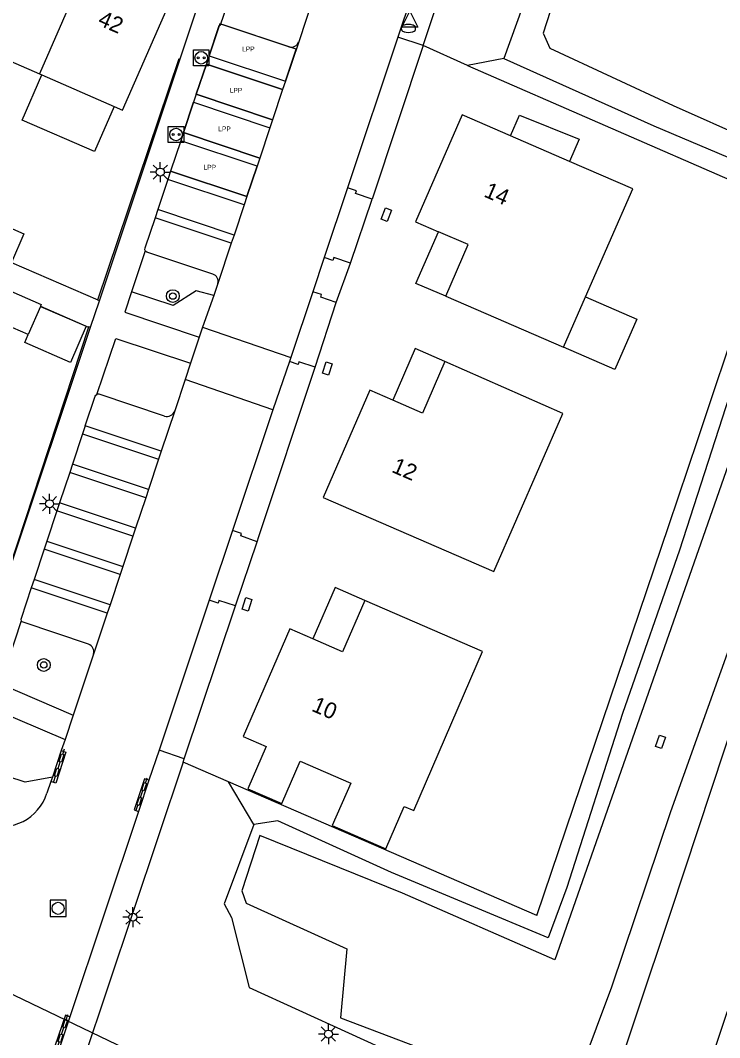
# Model space of a CAD drawing. Extents: x 136000 to 141014, y 402000 to 403500.
# Drawn here: x 138821.2 to 138864.9, y 402842.4 to 402905.9 of the extents above; entities that cross this region are included whole.
import ezdxf

# ---------------------------------------------------------------- set-up
doc = ezdxf.new("R2010")
doc.units = 0
for name, color, linetype in [('bp-grn-parkeervak', 7, 'Continuous'), ('gg-afsc-hekwerk', 7, 'Continuous'), ('gg-afsc-muur', 7, 'Continuous'), ('gg-anno-huisnummerreeks BGT', 7, 'Continuous'), ('gg-bbg-bijgebouw', 7, 'Continuous'), ('gg-bbg-hoofdgebouw', 7, 'Continuous'), ('gg-bbg-luifel en loopbrug', 7, 'Continuous'), ('gg-bbg-tussenscheiding', 7, 'Continuous'), ('gg-knt-verharding', 7, 'Continuous'), ('gg-knt-verharding nz', 7, 'Continuous'), ('gg-kntw-bovenkant insteek waterloop', 7, 'Continuous'), ('gg-kntw-waterlijn', 7, 'Continuous'), ('gg-kwrk-duiker nz buis', 7, 'Continuous'), ('gt-grn-afwateringsgoot', 7, 'Continuous'), ('gt-grn-groengrens', 7, 'Continuous'), ('gt-symb-afwateringsgoot', 7, 'Continuous'), ('gt-symb-boom', 7, 'Continuous'), ('gt-symb-brandkraan', 7, 'Continuous'), ('gt-symb-kolk center center', 7, 'Continuous'), ('gt-symb-laadpunt elektrisch vervoer', 7, 'Continuous'), ('gt-symb-lichtmast', 7, 'Continuous'), ('gt-symb-rioolschacht', 7, 'Continuous'), ('gt-symb-waterafsluiter', 7, 'Continuous'), ('kenmerkpunt laadpunt parkeerplaats', 7, 'Continuous')]:
    doc.layers.add(name, color=color, linetype=linetype)

# ---------------------------------------------------------------- blocks, each defined once
blk = doc.blocks.new('gt0-KOLKCC')
at = {"layer": 'gt-symb-kolk center center'}
blk.add_lwpolyline([(-0.375, 0.2), (0.375, 0.2), (0.375, -0.2), (-0.375, -0.2)], close=True, dxfattribs=at)
blk = doc.blocks.new('gt0-BR')
at = {"layer": 'gt-symb-brandkraan'}
for centre, radius, start, end in [((-0.244, 0), 0.206, 107.56694, 252.43307), ((0.599, -2.664), 3, 106.89205, 107.56694), ((0, -0.691), 0.938, 73.10799, 106.89205), ((-0.599, -2.664), 3, 72.43309, 73.10799), ((0.244, 0), 0.206, 287.56695, 72.43309), ((0.599, 2.664), 3, 252.43307, 253.10797), ((0, 0.691), 0.938, 253.10797, 286.89206), ((-0.599, 2.664), 3, 286.89206, 287.56695)]:
    blk.add_arc(centre, radius, start, end, dxfattribs=at)
blk = doc.blocks.new('gt0-WAFSL')
at = {"layer": 'gt-symb-waterafsluiter'}
for p, q in [((-0.5, -0.333), (0, 0.667)), ((0, 0.667), (0.5, -0.333)), ((0.5, -0.333), (-0.5, -0.333))]:
    blk.add_line(p, q, dxfattribs=at)
blk = doc.blocks.new('gt0-LMAST')
at = {"layer": 'gt-symb-lichtmast'}
for p, q in [((-0.182, 0.173), (-0.447, 0.438)), ((-0.005, 0.246), (-0.005, 0.621)), ((0.172, 0.173), (0.437, 0.438)), ((-0.255, -0.004), (-0.63, -0.004)), ((-0.182, -0.181), (-0.447, -0.446)), ((-0.005, -0.254), (-0.005, -0.629)), ((0.437, -0.446), (0.172, -0.181)), ((0.245, -0.004), (0.62, -0.004))]:
    blk.add_line(p, q, dxfattribs=at)
blk.add_circle((-0.005, -0.004), 0.25, dxfattribs=at)
blk = doc.blocks.new('gt0-LEV')
at = {"layer": 'gt-symb-laadpunt elektrisch vervoer'}
blk.add_lwpolyline([(-0.486, 0.501), (0.486, 0.501), (0.486, -0.499), (-0.486, -0.499)], close=True, dxfattribs=at)
for centre, radius in [((0, 0), 0.393), ((-0.186, 0), 0.0566), ((0.186, 0), 0.0566)]:
    blk.add_circle(centre, radius, dxfattribs=at)
blk = doc.blocks.new('gt0-AFWGT_1')
at = {"layer": 'gt-symb-afwateringsgoot'}
for p, q in [((-1.076, 0), (-0.726, 0)), ((-0.225, 0), (0.225, 0)), ((0.725, 0), (1.075, 0))]:
    blk.add_line(p, q, dxfattribs=at)
for points in [[(-0.726, 0.075), (-0.225, 0.075), (-0.225, -0.075), (-0.726, -0.075)], [(0.225, 0.075), (0.725, 0.075), (0.725, -0.075), (0.225, -0.075)]]:
    blk.add_lwpolyline(points, close=True, dxfattribs=at)
blk = doc.blocks.new('gt0-BOOM')
at = {"layer": 'gt-symb-boom'}
for radius in [0.4, 0.2]:
    blk.add_circle((0, 0), radius, dxfattribs=at)
blk = doc.blocks.new('gt0-RS')
at = {"layer": 'gt-symb-rioolschacht'}
blk.add_lwpolyline([(-0.5, -0.5), (0.5, -0.5), (0.5, 0.5), (-0.5, 0.5)], close=True, dxfattribs=at)
blk.add_circle((0, 0), 0.375, dxfattribs=at)

msp = doc.modelspace()

# ---------------------------------------------------------------- linework, layer by layer
at = {"layer": 'bp-grn-parkeervak'}
for points in [[(138833.68, 402905.648), (138833.011, 402903.645), (138837.771, 402902.054), (138838.439, 402904.052), (138833.68, 402905.648)], [(138832.839, 402903.129), (138837.599, 402901.54), (138836.97, 402899.658), (138832.211, 402901.248), (138832.839, 402903.129)], [(138832.042, 402900.744), (138836.802, 402899.154), (138836.171, 402897.267), (138831.413, 402898.857), (138832.042, 402900.744)], [(138830.609, 402896.45), (138835.367, 402894.861), (138836.002, 402896.76), (138831.243, 402898.349), (138830.609, 402896.45)]]:
    msp.add_lwpolyline(points, dxfattribs=at)
at = {"layer": 'gg-afsc-hekwerk'}
for p, q in [((138826.078, 402888.418), (138831.149, 402903.469)), ((138849.135, 402903.039), (138868.455, 402894.613)), ((138820.692, 402890.749), (138826.078, 402888.418)), ((138822.495, 402888.02), (138825.489, 402886.708)), ((138825.489, 402886.708), (138820.535, 402871.644)), ((138853.446, 402850.005), (138834.22, 402858.345))]:
    msp.add_line(p, q, dxfattribs=at)
at = {"layer": 'gg-afsc-muur'}
msp.add_line((138861.678, 402874.334), (138863.499, 402879.7), dxfattribs=at)
at = {"layer": 'gg-bbg-bijgebouw'}
for p, q in [((138822.49, 402888.008), (138821.729, 402886.254)), ((138822.495, 402888.02), (138822.49, 402888.008)), ((138821.729, 402886.254), (138818.959, 402887.456))]:
    msp.add_line(p, q, dxfattribs=at)
for points in [[(138817.873, 402891.939), (138818.66, 402893.757), (138821.466, 402892.538), (138820.692, 402890.749)], [(138819.775, 402889.337), (138822.545, 402888.135), (138822.495, 402888.02)]]:
    msp.add_lwpolyline(points, dxfattribs=at)
at = {"layer": 'gg-bbg-hoofdgebouw'}
for p, q in [((138817.48, 402904.669), (138822.432, 402902.514)), ((138822.432, 402902.514), (138822.577, 402902.451)), ((138822.577, 402902.451), (138827.091, 402900.487)), ((138855.497, 402897.055), (138851.809, 402898.656)), ((138847.773, 402888.647), (138855.12, 402885.458)), ((138855.12, 402885.458), (138856.493, 402888.604))]:
    msp.add_line(p, q, dxfattribs=at)
for points in [[(138827.091, 402900.487), (138827.616, 402900.259), (138831.113, 402908.282), (138825.923, 402910.54)], [(138851.809, 402898.656), (138848.787, 402899.968), (138845.877, 402893.287), (138847.309, 402892.667)], [(138856.493, 402888.604), (138859.435, 402895.346), (138855.497, 402897.055)], [(138847.773, 402888.647), (138849.166, 402891.861), (138847.309, 402892.667)], [(138844.467, 402882.159), (138843.03, 402882.782), (138840.127, 402876.083), (138850.761, 402871.456), (138855.068, 402881.332), (138847.722, 402884.561)], [(138847.722, 402884.561), (138846.33, 402881.351), (138844.467, 402882.159)], [(138842.72, 402869.648), (138841.326, 402866.451), (138839.474, 402867.259)], [(138845.772, 402856.547), (138850.06, 402866.468), (138842.72, 402869.648)], [(138839.474, 402867.259), (138838.036, 402867.882), (138835.133, 402861.164)], [(138835.133, 402861.164), (138836.572, 402860.539), (138835.426, 402857.898), (138837.539, 402856.98), (138838.685, 402859.622), (138841.842, 402858.253), (138840.693, 402855.606), (138844.03, 402854.149), (138845.182, 402856.803), (138845.772, 402856.547)]]:
    msp.add_lwpolyline(points, dxfattribs=at)
at = {"layer": 'gg-bbg-luifel en loopbrug'}
for points in [[(138827.091, 402900.487), (138825.866, 402897.67), (138821.352, 402899.633), (138822.577, 402902.451)], [(138851.809, 402898.656), (138852.37, 402899.949), (138856.101, 402898.446), (138855.497, 402897.055)], [(138847.773, 402888.647), (138845.911, 402889.427), (138847.309, 402892.667)], [(138856.493, 402888.604), (138859.691, 402887.211), (138858.326, 402884.066), (138855.12, 402885.458)], [(138822.49, 402888.008), (138825.343, 402886.77), (138824.374, 402884.502), (138821.508, 402885.745), (138821.729, 402886.254)], [(138847.722, 402884.561), (138845.87, 402885.374), (138844.467, 402882.159)], [(138842.72, 402869.648), (138840.868, 402870.461), (138839.474, 402867.259)]]:
    msp.add_lwpolyline(points, dxfattribs=at)
at = {"layer": 'gg-bbg-tussenscheiding'}
msp.add_line((138825.923, 402910.54), (138822.432, 402902.514), dxfattribs=at)
at = {"layer": 'gg-knt-verharding'}
for p, q in [((138846.36, 402904.288), (138853.277, 402925.187)), ((138831.2, 402903.452), (138833.364, 402909.961)), ((138845.737, 402907.647), (138844.79, 402904.813)), ((138839.506, 402907.266), (138838.597, 402904.528)), ((138844.79, 402904.813), (138841.642, 402895.405)), ((138846.36, 402904.288), (138844.79, 402904.813)), ((138833.011, 402903.645), (138832.839, 402903.129)), ((138826.181, 402888.353), (138831.2, 402903.452)), ((138831.149, 402903.469), (138831.2, 402903.452)), ((138832.839, 402903.129), (138832.211, 402901.248)), ((138832.211, 402901.248), (138832.042, 402900.744)), ((138832.042, 402900.744), (138831.413, 402898.857)), ((138831.413, 402898.857), (138831.243, 402898.349)), ((138831.243, 402898.349), (138830.609, 402896.45)), ((138830.437, 402895.937), (138829.806, 402894.045)), ((138830.609, 402896.45), (138830.437, 402895.937)), ((138841.642, 402895.405), (138840.189, 402891.063)), ((138841.826, 402890.706), (138843.184, 402894.702)), ((138829.806, 402894.045), (138829.639, 402893.545)), ((138829.015, 402891.482), (138828.178, 402888.918)), ((138840.189, 402891.063), (138839.474, 402888.925)), ((138840.946, 402888.257), (138841.826, 402890.706)), ((138833.555, 402889.438), (138833.299, 402888.695)), ((138826.069, 402888.391), (138826.078, 402888.418)), ((138826.181, 402888.353), (138826.069, 402888.391)), ((138833.299, 402888.695), (138832.609, 402886.702)), ((138839.474, 402888.925), (138838.102, 402884.823)), ((138839.636, 402884.215), (138840.946, 402888.257)), ((138820.576, 402871.63), (138825.608, 402886.706)), ((138825.5, 402886.742), (138825.489, 402886.708)), ((138825.608, 402886.706), (138825.5, 402886.742)), ((138832.609, 402886.702), (138832.4, 402886.079)), ((138832.609, 402886.702), (138838.102, 402884.823)), ((138832.4, 402886.079), (138831.859, 402884.469)), ((138838.017, 402884.575), (138836.989, 402881.547)), ((138838.102, 402884.823), (138838.017, 402884.575)), ((138831.859, 402884.469), (138831.515, 402883.444)), ((138831.515, 402883.444), (138830.867, 402881.492)), ((138836.989, 402881.547), (138831.515, 402883.444)), ((138836.989, 402881.547), (138834.476, 402874.033)), ((138825.285, 402880.546), (138825.119, 402880.048)), ((138825.119, 402880.048), (138824.487, 402878.154)), ((138824.317, 402877.643), (138823.689, 402875.759)), ((138824.487, 402878.154), (138824.317, 402877.643)), ((138823.689, 402875.759), (138823.518, 402875.247)), ((138823.518, 402875.247), (138822.889, 402873.359)), ((138834.476, 402874.033), (138833.021, 402869.681)), ((138822.889, 402873.359), (138822.719, 402872.851)), ((138834.652, 402869.314), (138836.013, 402873.32)), ((138836.013, 402873.32), (138836.119, 402873.651)), ((138822.719, 402872.851), (138822.09, 402870.964)), ((138822.09, 402870.964), (138821.918, 402870.448)), ((138833.021, 402869.681), (138829.887, 402860.308)), ((138825.808, 402866.314), (138824.53, 402862.496)), ((138824.53, 402862.496), (138824.025, 402860.987)), ((138824.025, 402860.987), (138823.792, 402860.29)), ((138829.887, 402860.308), (138829.262, 402858.439)), ((138831.464, 402859.78), (138829.887, 402860.308)), ((138831.394, 402859.571), (138831.464, 402859.78)), ((138831.394, 402859.571), (138824.74, 402839.664)), ((138834.22, 402858.345), (138831.394, 402859.571)), ((138823.144, 402858.355), (138822.9, 402857.625)), ((138828.609, 402856.489), (138824.326, 402843.679))]:
    msp.add_line(p, q, dxfattribs=at)
for points in [[(138833.721, 402905.579), (138834.964, 402909.219), (138839.506, 402907.266)], [(138833.011, 402903.645), (138833.621, 402905.471), (138833.661, 402905.534), (138833.721, 402905.579)], [(138837.981, 402904.205), (138833.88, 402905.589), (138833.8, 402905.6), (138833.721, 402905.579)], [(138843.184, 402894.702), (138842.139, 402895.061), (138842.199, 402895.219), (138841.642, 402895.405)], [(138829.639, 402893.545), (138829.003, 402891.64), (138828.992, 402891.56), (138829.015, 402891.482)], [(138833.242, 402890.023), (138829.133, 402891.39), (138829.065, 402891.424), (138829.015, 402891.482)], [(138841.826, 402890.706), (138840.789, 402891.05), (138840.733, 402890.881), (138840.189, 402891.063)], [(138828.178, 402888.918), (138827.761, 402887.64), (138832.4, 402886.079)], [(138840.946, 402888.257), (138839.97, 402888.581), (138840.026, 402888.74), (138839.474, 402888.925)], [(138826.002, 402882.508), (138827.201, 402885.996), (138831.859, 402884.469)], [(138839.636, 402884.215), (138838.613, 402884.545), (138838.558, 402884.391), (138838.017, 402884.575)], [(138825.285, 402880.546), (138825.906, 402882.409), (138825.946, 402882.466), (138826.002, 402882.508)], [(138830.225, 402881.159), (138826.145, 402882.53), (138826.072, 402882.531), (138826.002, 402882.508)], [(138836.013, 402873.32), (138834.985, 402873.684), (138835.037, 402873.845), (138834.476, 402874.033)], [(138821.918, 402870.448), (138821.28, 402868.535), (138821.27, 402868.46), (138821.291, 402868.388)], [(138834.652, 402869.314), (138833.618, 402869.645), (138833.569, 402869.498), (138833.021, 402869.681)], [(138821.291, 402868.388), (138820.001, 402864.45), (138824.53, 402862.496)], [(138825.492, 402866.932), (138821.42, 402868.296), (138821.345, 402868.327), (138821.291, 402868.388)], [(138818.285, 402859.388), (138819.49, 402862.915), (138824.025, 402860.987)]]:
    msp.add_lwpolyline(points, dxfattribs=at)
for centre, radius, start, end in [((138838.116, 402904.696), 0.509, 254.57516, 340.76543), ((138833.085, 402889.563), 0.486, 345.09527, 71.2021), ((138830.374, 402881.657), 0.52, 253.37027, 341.46051), ((138825.307, 402866.448), 0.519, 345.07152, 69.09224), ((138820.033, 402858.546), 3.011, 252.4422, 342.1956)]:
    msp.add_arc(centre, radius, start, end, dxfattribs=at)
at = {"layer": 'gg-knt-verharding nz'}
for p, q in [((138838.597, 402904.528), (138837.771, 402902.054)), ((138833.011, 402903.645), (138837.771, 402902.054)), ((138837.599, 402901.54), (138832.839, 402903.129)), ((138837.771, 402902.054), (138837.599, 402901.54)), ((138832.211, 402901.248), (138836.97, 402899.658)), ((138837.599, 402901.54), (138836.97, 402899.658)), ((138832.042, 402900.744), (138836.802, 402899.154)), ((138836.802, 402899.154), (138836.171, 402897.267)), ((138836.97, 402899.658), (138836.802, 402899.154)), ((138831.413, 402898.857), (138836.171, 402897.267)), ((138836.002, 402896.76), (138831.243, 402898.349)), ((138836.171, 402897.267), (138836.002, 402896.76)), ((138836.002, 402896.76), (138835.367, 402894.861)), ((138835.196, 402894.348), (138830.437, 402895.937)), ((138835.367, 402894.861), (138830.609, 402896.45)), ((138835.367, 402894.861), (138835.196, 402894.348)), ((138834.564, 402892.457), (138829.806, 402894.045)), ((138835.196, 402894.348), (138834.564, 402892.457)), ((138834.397, 402891.957), (138829.639, 402893.545)), ((138834.564, 402892.457), (138834.397, 402891.957)), ((138834.397, 402891.957), (138833.555, 402889.438)), ((138825.608, 402886.706), (138826.181, 402888.353)), ((138830.867, 402881.492), (138830.025, 402878.966)), ((138830.025, 402878.966), (138825.285, 402880.546)), ((138825.119, 402880.048), (138829.859, 402878.468)), ((138830.025, 402878.966), (138829.859, 402878.468)), ((138829.859, 402878.468), (138829.228, 402876.574)), ((138829.057, 402876.062), (138824.317, 402877.643)), ((138829.228, 402876.574), (138824.487, 402878.154)), ((138829.228, 402876.574), (138829.057, 402876.062)), ((138828.429, 402874.178), (138823.689, 402875.759)), ((138829.057, 402876.062), (138828.429, 402874.178)), ((138828.259, 402873.667), (138823.518, 402875.247)), ((138828.429, 402874.178), (138828.259, 402873.667)), ((138822.889, 402873.359), (138827.63, 402871.779)), ((138828.259, 402873.667), (138827.63, 402871.779)), ((138827.46, 402871.27), (138822.719, 402872.851)), ((138827.46, 402871.27), (138826.831, 402869.383)), ((138827.63, 402871.779), (138827.46, 402871.27)), ((138826.831, 402869.383), (138822.09, 402870.964)), ((138826.659, 402868.867), (138821.918, 402870.448)), ((138826.831, 402869.383), (138826.659, 402868.867)), ((138826.659, 402868.867), (138825.808, 402866.314))]:
    msp.add_line(p, q, dxfattribs=at)
at = {"layer": 'gg-kntw-bovenkant insteek waterloop'}
for points in [[(138923.273, 403022.114), (138921.601, 403014.06), (138917.844, 403002.289), (138913.651, 402990.036), (138909.307, 402977.07), (138905.495, 402964.25), (138901.314, 402951.952), (138896.74, 402939.092), (138892.466, 402925.647), (138888.048, 402912.854), (138883.813, 402899.763), (138879.148, 402886.16), (138875.033, 402873.13), (138870.467, 402859.274), (138861.732, 402833.301), (138857.709, 402821.248), (138853.281, 402808.197), (138848.956, 402795.256), (138844.464, 402782.826), (138840.135, 402770.09), (138835.937, 402757.486), (138831.41, 402745.288), (138828.481, 402735.709), (138828.983, 402734.858)], [(138855.579, 402915.655), (138854.11, 402911.034), (138851.393, 402903.468)], [(138851.393, 402903.468), (138860.743, 402899.284), (138868.744, 402895.89), (138869.403, 402895.222), (138869.109, 402893.026), (138865.676, 402883.099), (138862.343, 402872.791), (138858.787, 402862.602), (138855.332, 402851.747), (138854.167, 402848.594), (138844.378, 402852.671), (138837.295, 402855.901), (138835.805, 402855.68)], [(138857.068, 402836.404), (138857.481, 402837.274), (138861.835, 402850.264), (138866.038, 402862.98), (138870.259, 402875.507), (138874.215, 402887.521), (138875.695, 402890.249)], [(138835.805, 402855.68), (138833.943, 402850.721), (138834.398, 402849.878), (138835.502, 402845.51), (138844.793, 402841.259), (138856.368, 402836.356), (138857.068, 402836.404)]]:
    msp.add_lwpolyline(points, dxfattribs=at)
at = {"layer": 'gg-kntw-waterlijn'}
for points in [[(138875.634, 402908.057), (138861.722, 402914.361), (138857.068, 402916.048), (138856.804, 402915.249), (138855.397, 402909.912), (138853.851, 402905.057), (138854.254, 402904.118), (138861.958, 402900.537), (138871.486, 402896.291)], [(138869.79, 402890.687), (138854.566, 402847.224), (138845.081, 402851.397), (138836.179, 402854.979), (138835.045, 402851.545), (138835.323, 402850.767), (138841.61, 402847.908), (138841.214, 402843.62), (138848.446, 402840.859), (138855.321, 402838.041), (138858.138, 402845.539), (138861.81, 402856.484), (138865.749, 402867.531)]]:
    msp.add_lwpolyline(points, dxfattribs=at)
at = {"layer": 'gg-kwrk-duiker nz buis'}
msp.add_line((138810.784, 402849.837), (138830.436, 402840.434), dxfattribs=at)
at = {"layer": 'gt-grn-afwateringsgoot'}
for p, q in [((138823.792, 402860.29), (138823.234, 402858.623)), ((138823.234, 402858.623), (138823.144, 402858.355)), ((138829.262, 402858.439), (138828.609, 402856.489)), ((138824.326, 402843.679), (138823.681, 402841.749))]:
    msp.add_line(p, q, dxfattribs=at)
for points in [[(138823.792, 402860.29), (138824.079, 402860.194), (138823.443, 402858.255), (138823.144, 402858.355)], [(138829.262, 402858.439), (138828.983, 402858.532), (138828.328, 402856.583), (138828.609, 402856.489)], [(138824.326, 402843.679), (138824.054, 402843.77), (138823.385, 402841.848), (138823.681, 402841.749)]]:
    msp.add_lwpolyline(points, dxfattribs=at)
at = {"layer": 'gt-grn-groengrens'}
for p, q in [((138846.36, 402904.288), (138843.184, 402894.702)), ((138849.135, 402903.039), (138846.36, 402904.288)), ((138851.393, 402903.468), (138849.135, 402903.039)), ((138863.499, 402879.7), (138868.455, 402894.613)), ((138836.119, 402873.651), (138839.636, 402884.215)), ((138853.446, 402850.005), (138861.678, 402874.334)), ((138831.464, 402859.78), (138834.652, 402869.314)), ((138835.805, 402855.68), (138834.22, 402858.345))]:
    msp.add_line(p, q, dxfattribs=at)
for points in [[(138833.299, 402888.695), (138832.202, 402888.986), (138830.763, 402888.074), (138828.178, 402888.918)], [(138823.234, 402858.623), (138821.538, 402858.314), (138818.285, 402859.388)]]:
    msp.add_lwpolyline(points, dxfattribs=at)

# ---------------------------------------------------------------- block references
at = {"layer": 'gt-symb-afwateringsgoot'}
for p, xscale, yscale, rotation in [((138823.66, 402859.375), 1.000005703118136, 1.000005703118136, 71.87306568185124), ((138828.805, 402857.579), 0.9999493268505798, 0.9999493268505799, 71.07129047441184), ((138823.883, 402842.795), 1.0000035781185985, 1.0000035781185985, 72.33963857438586)]:
    msp.add_blockref('gt0-AFWGT_1', p, dxfattribs=dict(at, xscale=xscale, yscale=yscale, rotation=rotation))
at = {"layer": 'gt-symb-boom'}
for p in [(138830.748, 402888.651), (138822.7, 402865.634)]:
    msp.add_blockref('gt0-BOOM', p, dxfattribs=at)
at = {"layer": 'gt-symb-brandkraan'}
msp.add_blockref('gt0-BR', (138845.444, 402905.356), dxfattribs=at)
at = {"layer": 'gt-symb-kolk center center'}
for p, rotation in [((138844.066, 402893.736), -110.9697259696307), ((138840.384, 402884.131), -108.78964581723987), ((138835.379, 402869.417), -108.18740278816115), ((138861.166, 402860.834), 70.84286299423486)]:
    msp.add_blockref('gt0-KOLKCC', p, dxfattribs=dict(at, rotation=rotation))
at = {"layer": 'gt-symb-laadpunt elektrisch vervoer'}
for p in [(138832.518, 402903.522), (138830.952, 402898.734)]:
    msp.add_blockref('gt0-LEV', p, dxfattribs=at)
at = {"layer": 'gt-symb-lichtmast'}
for p in [(138829.973, 402896.389), (138823.066, 402875.699), (138828.265, 402849.897), (138840.457, 402842.604)]:
    msp.add_blockref('gt0-LMAST', p, dxfattribs=at)
at = {"layer": 'gt-symb-rioolschacht'}
msp.add_blockref('gt0-RS', (138823.591, 402850.444), dxfattribs=at)
at = {"layer": 'gt-symb-waterafsluiter'}
msp.add_blockref('gt0-WAFSL', (138845.539, 402905.772), dxfattribs=at)

# ---------------------------------------------------------------- texts
at = {"layer": 'gg-anno-huisnummerreeks BGT'}
for s, rotation, p in [('42', 336.5, (138826.01, 402905.595)), ('14', 336.5, (138850.086, 402894.882)), ('12', 336.6, (138844.337, 402877.692)), ('10', 336.6, (138839.345, 402862.786))]:
    msp.add_text(s, height=1, rotation=rotation, dxfattribs=at).set_placement(p)
at = {"layer": 'kenmerkpunt laadpunt parkeerplaats'}
for p in [(138835.067, 402903.921), (138834.296, 402901.347), (138833.583, 402898.935), (138832.662, 402896.543)]:
    msp.add_text('LPP', height=0.3, dxfattribs=at).set_placement(p)

doc.saveas('drawing.dxf')
